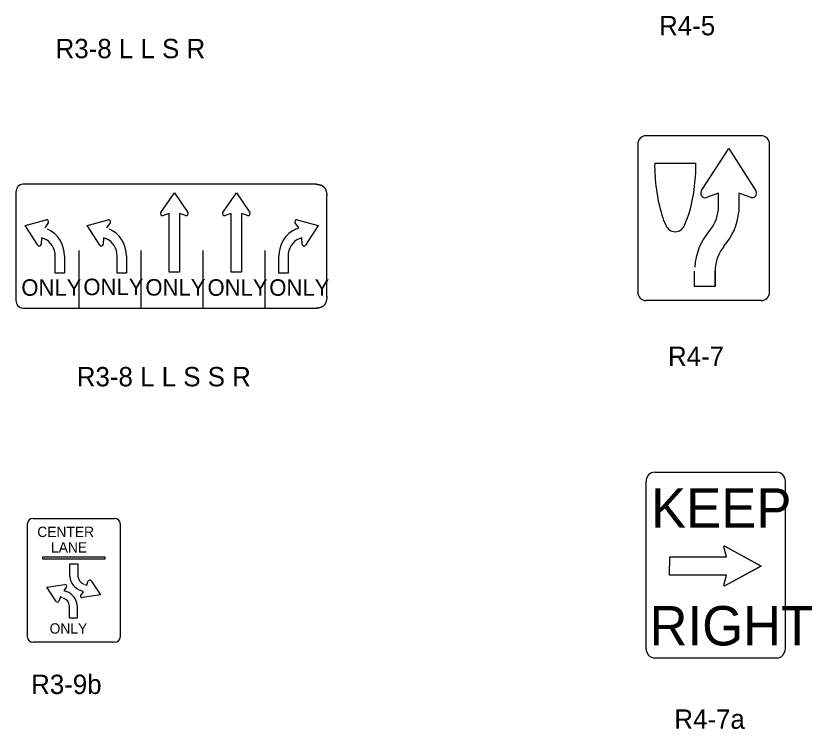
# Model space of a CAD drawing. Extents: x 42133 to 45533, y 41351 to 47951.
# Drawn here: x 43082.3 to 43390.8, y 43008.1 to 43284.4 of the extents above; entities that cross this region are included whole.
import ezdxf

# ---------------------------------------------------------------- set-up
doc = ezdxf.new("R2010")
doc.units = 0
doc.layers.add('P_TRAF_SIGN_SignDetails', color=7, linetype='Continuous')

msp = doc.modelspace()

# ---------------------------------------------------------------- linework, layer by layer
at = {"layer": 'P_TRAF_SIGN_SignDetails'}
for p, q in [((43371.16, 43237.94), (43326.48, 43237.94)), ((43323.29, 43234.74), (43323.29, 43177.31)), ((43374.34, 43177.31), (43374.34, 43234.74)), ((43348.04, 43216.74), (43358.53, 43232.96)), ((43348.04, 43216.74), (43358.53, 43232.96)), ((43358.53, 43232.96), (43369.1, 43216.6)), ((43358.53, 43232.96), (43369.1, 43216.6)), ((43329.85, 43227.38), (43345.78, 43227.38)), ((43329.85, 43227.37), (43329.85, 43227.38)), ((43329.85, 43227.38), (43345.78, 43227.38)), ((43329.85, 43227.37), (43329.85, 43227.38)), ((43198.85, 43219.15), (43085.01, 43219.15)), ((43082.3, 43216.16), (43082.3, 43174.16)), ((43138.48, 43208.24), (43143.71, 43215.88)), ((43143.71, 43215.88), (43148.95, 43208.24)), ((43162.49, 43208.24), (43167.72, 43215.88)), ((43167.72, 43215.88), (43172.96, 43208.24)), ((43354.56, 43215.66), (43349.91, 43214.09)), ((43354.56, 43215.66), (43349.91, 43214.09)), ((43354.56, 43209.19), (43354.56, 43215.66)), ((43354.56, 43209.19), (43354.56, 43215.66)), ((43367.28, 43214.05), (43362.51, 43215.66)), ((43362.51, 43215.66), (43362.51, 43208.51)), ((43367.28, 43214.05), (43362.51, 43215.66)), ((43362.51, 43215.66), (43362.51, 43208.51)), ((43202.76, 43175.69), (43202.76, 43214.62)), ((43141.72, 43207.78), (43139.36, 43207.05)), ((43141.72, 43185.06), (43141.72, 43207.78)), ((43148.07, 43207.05), (43145.71, 43207.78)), ((43145.71, 43207.78), (43145.71, 43185.06)), ((43165.72, 43207.78), (43163.36, 43207.05)), ((43165.72, 43185.06), (43165.72, 43207.78)), ((43172.07, 43207.05), (43169.72, 43207.78)), ((43169.72, 43207.78), (43169.72, 43185.06)), ((43085.94, 43203.15), (43094.07, 43205.42)), ((43090.79, 43195.59), (43085.94, 43203.15)), ((43094.81, 43204.17), (43093.44, 43202.22)), ((43109.94, 43203.15), (43118.08, 43205.42)), ((43114.8, 43195.59), (43109.94, 43203.15)), ((43118.82, 43204.17), (43117.44, 43202.22)), ((43191.89, 43202.22), (43190.52, 43204.17)), ((43191.25, 43205.42), (43191.26, 43205.42)), ((43191.26, 43205.42), (43199.39, 43203.15)), ((43199.39, 43203.15), (43194.53, 43195.59)), ((43190.79, 43201.78), (43191.89, 43202.22)), ((43092.2, 43198.47), (43092.08, 43196)), ((43093.27, 43198.03), (43092.2, 43198.47)), ((43116.21, 43198.47), (43116.09, 43196)), ((43117.28, 43198.03), (43116.21, 43198.47)), ((43193.12, 43198.47), (43192.06, 43198.03)), ((43193.24, 43196), (43193.12, 43198.47)), ((43097.52, 43184.77), (43097.52, 43191.26)), ((43101.15, 43191.42), (43101.15, 43184.77)), ((43106.73, 43193.54), (43106.73, 43171.24)), ((43121.53, 43184.77), (43121.53, 43191.26)), ((43125.15, 43191.42), (43125.15, 43184.77)), ((43130.73, 43193.54), (43130.73, 43171.24)), ((43130.73, 43193.54), (43130.73, 43171.24)), ((43154.74, 43193.54), (43154.74, 43171.24)), ((43178.74, 43193.54), (43178.74, 43171.24)), ((43184.18, 43184.77), (43184.18, 43191.42)), ((43187.8, 43191.26), (43187.8, 43184.77)), ((43101.15, 43184.77), (43097.52, 43184.77)), ((43125.15, 43184.77), (43121.53, 43184.77)), ((43145.71, 43185.06), (43141.72, 43185.06)), ((43169.72, 43185.06), (43165.72, 43185.06)), ((43187.8, 43184.77), (43184.18, 43184.77)), ((43345.33, 43179.51), (43345.33, 43185.53)), ((43345.33, 43179.51), (43345.33, 43185.53)), ((43353.29, 43179.51), (43353.29, 43185.53)), ((43353.29, 43185.53), (43353.29, 43179.51)), ((43353.29, 43179.51), (43353.29, 43185.53)), ((43353.29, 43185.53), (43353.29, 43179.51)), ((43353.27, 43179.51), (43345.33, 43179.51)), ((43353.27, 43179.51), (43345.33, 43179.51)), ((43371.16, 43174.12), (43326.48, 43174.12)), ((43085.01, 43171.17), (43198.85, 43171.17)), ((43329.88, 43107.63), (43377.1, 43107.63)), ((43326.51, 43039.25), (43326.51, 43104.02)), ((43380.48, 43104.02), (43380.48, 43039.25)), ((43089, 43089.69), (43120.48, 43089.69)), ((43086.75, 43043.71), (43086.75, 43087.69)), ((43122.73, 43087.69), (43122.73, 43043.71)), ((43357.68, 43074.86), (43356.71, 43078.66)), ((43357.68, 43074.86), (43356.71, 43078.66)), ((43357.09, 43078.99), (43357.1, 43078.99)), ((43357.1, 43078.99), (43371.03, 43071.3)), ((43357.1, 43078.99), (43371.08, 43071.27)), ((43092.76, 43074.78), (43116.72, 43074.78)), ((43092.76, 43073.95), (43092.76, 43074.78)), ((43116.72, 43073.95), (43092.76, 43073.95)), ((43116.72, 43074.78), (43116.72, 43073.95)), ((43335.65, 43067.67), (43335.66, 43074.86)), ((43335.65, 43067.67), (43335.66, 43074.86)), ((43335.66, 43074.86), (43357.68, 43074.86)), ((43335.66, 43074.86), (43357.68, 43074.86)), ((43103.24, 43072.07), (43106.31, 43072.07)), ((43103.24, 43067.15), (43103.24, 43072.07)), ((43106.31, 43072.07), (43106.31, 43067.36)), ((43371.08, 43071.27), (43357.09, 43063.54)), ((43371.03, 43071.24), (43357.09, 43063.54)), ((43357.67, 43067.67), (43335.65, 43067.67)), ((43357.67, 43067.67), (43335.65, 43067.67)), ((43356.71, 43063.87), (43357.67, 43067.67)), ((43356.71, 43063.87), (43357.67, 43067.67)), ((43108.92, 43064.13), (43109.75, 43063.79)), ((43109.75, 43063.79), (43110.35, 43065.48)), ((43111.43, 43065.53), (43115.08, 43060.09)), ((43094.23, 43063.03), (43101.26, 43064.06)), ((43094.23, 43063.02), (43094.23, 43063.03)), ((43097.88, 43057.58), (43094.23, 43063.02)), ((43101.9, 43063.25), (43100.85, 43061.8)), ((43100.85, 43061.8), (43101.87, 43061.38)), ((43107.42, 43059.85), (43108.47, 43061.31)), ((43108.47, 43061.31), (43107.46, 43061.73)), ((43099.57, 43059.32), (43098.97, 43057.63)), ((43100.4, 43058.98), (43099.57, 43059.32)), ((43115.08, 43060.08), (43108.05, 43059.05)), ((43103.02, 43051.04), (43103.02, 43055.74)), ((43106.09, 43055.96), (43106.09, 43051.04)), ((43106.09, 43051.04), (43103.02, 43051.04)), ((43120.48, 43041.71), (43089, 43041.71)), ((43329.88, 43035.66), (43377.1, 43035.66))]:
    msp.add_line(p, q, dxfattribs=at)
msp.add_lwpolyline([(43356.93, 43079.02), (43356.93, 43079.02), (43356.93, 43079.02), (43357.01, 43079.02), (43357.02, 43079.02), (43357.02, 43079.02)], dxfattribs=at)
for centre, radius, start, end in [((43326.48, 43234.74), 3.19, 90, 180), ((43371.16, 43234.74), 3.19, 0, 90), ((43139.14, 43207.81), 0.793, 146.7732, 285.9799), ((43148.31, 43207.79), 0.785, 252.4081, 34.8388), ((43163.15, 43207.81), 0.793, 146.7732, 285.9799), ((43172.31, 43207.79), 0.785, 252.4081, 34.8388), ((43326.48, 43177.31), 3.19, 180, 270), ((43371.16, 43177.31), 3.19, 270, 0)]:
    msp.add_arc(centre, radius, start, end, dxfattribs=at)
for centre, major_axis, ratio, start_param, end_param in [((43389.67, 43226.53), (0, 63.82), 0.937471, 1.557693, 1.879138), ((43389.67, 43226.53), (0, 63.82), 0.937471, 1.557693, 1.879138), ((43285.99, 43226.52), (0, 63.82), 0.937471, 4.404047, 4.725493), ((43285.99, 43226.52), (0, 63.82), 0.937471, 4.404047, 4.725493), ((43085.01, 43216.16), (0, 2.99), 0.9057, 0, 1.570796), ((43349.3, 43215.68), (0, 1.72), 0.937471, 0.905285, 3.536533), ((43349.3, 43215.68), (0, 1.72), 0.937471, 0.905285, 3.536533), ((43367.74, 43215.68), (0, 1.71), 0.937471, 2.816268, 5.275906), ((43367.74, 43215.68), (0, 1.71), 0.937471, 2.816268, 5.275906), ((43340.59, 43211.01), (0, 14.89), 0.944031, 3.953204, 4.591639), ((43340.59, 43211.01), (0, 14.89), 0.944031, 3.953204, 4.591639), ((43349.05, 43212.23), (0, -18.2), 0.937471, 4.994183, 5.226613), ((43349.05, 43212.23), (0, -18.2), 0.937471, 4.994183, 5.226613), ((43287.31, 43230.48), (0, 63.82), 0.937471, 4.271748, 4.338072), ((43287.31, 43230.48), (0, 63.82), 0.937471, 4.271748, 4.338072), ((43340.71, 43211.17), (0, 23.4), 0.937471, 3.956752, 4.597777), ((43340.71, 43211.17), (0, 23.4), 0.937471, 3.956752, 4.597777), ((43094.25, 43204.66), (0, 0.786), 0.9057, 4.047381, 6.534923), ((43118.25, 43204.66), (0, 0.786), 0.9057, 4.047381, 6.534923), ((43191.08, 43204.66), (0, 0.786), 0.9057, 6.031448, 8.518989), ((43337.81, 43205.03), (0, 4.24), 0.937471, 1.998296, 4.281241), ((43337.81, 43205.03), (0, 4.24), 0.937471, 1.998296, 4.281241), ((43090.99, 43191.27), (0, 11.21), 0.9057, 4.71161, 5.928024), ((43115, 43191.27), (0, 11.21), 0.9057, 4.71161, 5.928024), ((43194.33, 43191.27), (0, 11.21), 0.9057, 0.355161, 1.571576), ((43367.33, 43185.38), (0, 23.4), 0.940454, 0.852426, 1.497958), ((43367.33, 43185.38), (0, 23.4), 0.940454, 0.852426, 1.497958), ((43090.99, 43191.27), (0, 7.22), 0.9057, 4.71161, 5.928024), ((43115, 43191.27), (0, 7.22), 0.9057, 4.71161, 5.928024), ((43194.33, 43191.27), (0, 7.22), 0.9057, 0.355161, 1.571576), ((43091.37, 43196.04), (0, -0.785), 0.9057, 5.320041, 7.806772), ((43115.38, 43196.04), (0, -0.785), 0.9057, 5.320041, 7.806772), ((43193.95, 43196.04), (0, -0.785), 0.9057, 4.759599, 7.246329), ((43367.21, 43185.34), (0, 14.89), 0.93399, 0.855898, 1.493858), ((43367.21, 43185.34), (0, 14.89), 0.93399, 0.855898, 1.493858), ((43366.53, 43185.48), (0, 14.12), 0.937471, 1.49934, 1.567783), ((43366.53, 43185.48), (0, 14.12), 0.937471, 1.49934, 1.567783), ((43085.01, 43174.16), (0, 2.99), 0.9057, 1.570796, 3.141593), ((43329.88, 43104.02), (0, 3.6), 0.937471, 0, 1.570796), ((43377.11, 43104.02), (0, -3.6), 0.937471, 1.570796, 3.141593), ((43089, 43087.69), (-2.25, 0), 0.889205, 4.712389, 6.283185), ((43120.48, 43087.69), (-2.25, 0), 0.889205, 3.141593, 4.712389), ((43356.97, 43078.73), (0, 0.288), 0.937471, 5.80567, 8.120349), ((43356.97, 43078.73), (0, 0.288), 0.937471, 5.80567, 8.120349), ((43110.25, 43067.46), (3.95, 0), 0.889205, 3.168875, 4.292912), ((43110.25, 43067.46), (7.02, 0), 0.889205, 3.191092, 4.302952), ((43110.9, 43065.25), (0.615, 0), 0.889205, 0.535097, 2.707944), ((43101.4, 43063.54), (-0.597, 0), 0.889205, 2.691488, 4.936692), ((43099.07, 43055.65), (-7.02, 0), 0.889205, 3.191092, 4.302952), ((43356.96, 43063.79), (0, 0.288), 0.937471, 1.304822, 3.619241), ((43356.96, 43063.79), (0, 0.288), 0.937471, 1.304822, 3.619241), ((43099.07, 43055.65), (-3.95, 0), 0.889205, 3.168875, 4.292912), ((43107.92, 43059.57), (0.597, 0), 0.889205, 2.691488, 4.936692), ((43098.41, 43057.86), (-0.615, 0), 0.889205, 0.535097, 2.707944), ((43089, 43043.71), (-2.25, 0), 0.889205, 0, 1.570796), ((43120.48, 43043.71), (2.25, 0), 0.889205, 4.712389, 6.283185), ((43329.88, 43039.26), (0, -3.6), 0.937471, 4.712389, 6.283185), ((43377.11, 43039.26), (0, -3.6), 0.937471, 0, 1.570796)]:
    msp.add_ellipse(centre, major_axis=major_axis, ratio=ratio, start_param=start_param, end_param=end_param, dxfattribs=at)
for points in [[(43198.66, 43219.15), (43198.85, 43219.15), (43199.05, 43219.14), (43199.23, 43219.12), (43199.4, 43219.11), (43199.58, 43219.08), (43199.75, 43219.06), (43199.91, 43219.02), (43200.08, 43218.98), (43200.22, 43218.95), (43200.39, 43218.89), (43200.52, 43218.83), (43200.67, 43218.78), (43200.81, 43218.71), (43200.94, 43218.64), (43201.07, 43218.58), (43201.19, 43218.49), (43201.31, 43218.41), (43201.42, 43218.32), (43201.53, 43218.22), (43201.63, 43218.13), (43201.73, 43218.01), (43201.83, 43217.91), (43201.92, 43217.79), (43202, 43217.67), (43202.09, 43217.54), (43202.16, 43217.42), (43202.24, 43217.28), (43202.3, 43217.14), (43202.37, 43216.99), (43202.43, 43216.84), (43202.48, 43216.68), (43202.52, 43216.53), (43202.57, 43216.35), (43202.61, 43216.19), (43202.64, 43216.01), (43202.67, 43215.82), (43202.7, 43215.64), (43202.73, 43215.44), (43202.73, 43215.25), (43202.74, 43215.05), (43202.76, 43214.84), (43202.76, 43214.62)], [(43202.76, 43175.69), (43202.76, 43175.48), (43202.74, 43175.27), (43202.73, 43175.06), (43202.73, 43174.87), (43202.7, 43174.68), (43202.67, 43174.49), (43202.64, 43174.31), (43202.61, 43174.13), (43202.57, 43173.96), (43202.52, 43173.79), (43202.48, 43173.63), (43202.43, 43173.47), (43202.37, 43173.32), (43202.3, 43173.17), (43202.24, 43173.03), (43202.16, 43172.9), (43202.09, 43172.77), (43202, 43172.64), (43201.92, 43172.52), (43201.83, 43172.41), (43201.73, 43172.3), (43201.63, 43172.19), (43201.53, 43172.09), (43201.42, 43172), (43201.31, 43171.91), (43201.19, 43171.82), (43201.07, 43171.74), (43200.94, 43171.67), (43200.81, 43171.6), (43200.67, 43171.54), (43200.52, 43171.48), (43200.39, 43171.42), (43200.22, 43171.37), (43200.08, 43171.33), (43199.91, 43171.29), (43199.75, 43171.26), (43199.58, 43171.23), (43199.4, 43171.2), (43199.23, 43171.19), (43199.05, 43171.18), (43198.85, 43171.17), (43198.66, 43171.17)]]:
    msp.add_spline(points, degree=3, dxfattribs=at)

# ---------------------------------------------------------------- texts
for s, height, p in [('R4-5', 7.5, (43331.56, 43276.87)), ('R3-8 L L S R', 7.5, (43097.68, 43267.98)), ('ONLY', 6.391, (43084.39, 43175.96)), ('ONLY', 6.391, (43108.44, 43176.2)), ('ONLY', 6.391, (43132.47, 43176.03)), ('ONLY', 6.391, (43156.55, 43175.96)), ('ONLY', 6.391, (43180.49, 43175.96)), ('R4-7', 7.5, (43335.01, 43148.79)), ('R3-8 L L S S R', 7.5, (43105.89, 43140.87)), ('KEEP', 15.259, (43328.41, 43086.11)), ('CENTER', 3.999, (43090.58, 43082.5)), ('LANE', 3.999, (43095.9, 43076.49)), ('RIGHT', 15.256, (43327.85, 43040.5)), ('ONLY', 3.999, (43095.36, 43045.09)), ('R3-9b', 7.5, (43088.2, 43021.69)), ('R4-7a', 7.5, (43337.48, 43008.21))]:
    msp.add_text(s, height=height, dxfattribs=at).set_placement(p)

doc.saveas('drawing.dxf')
